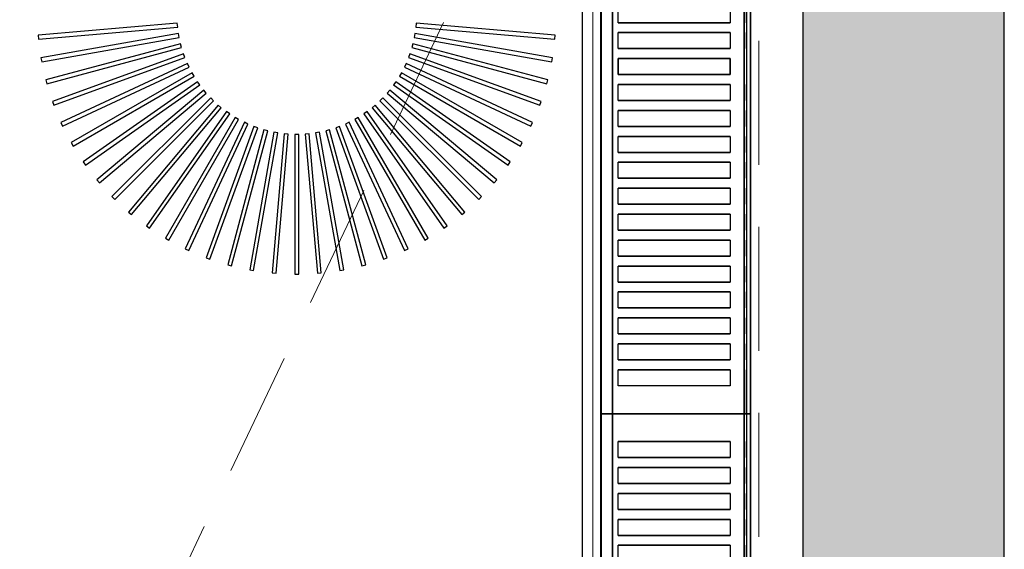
# Model space of a CAD drawing. Header units: millimetres. Extents: x 31882 to 271790, y -35693 to 24917.
# Tile 350 of 524: x 134030 to 134527, y 18453 to 18720. Entities that reach past the tile are written whole.
import ezdxf

# ---------------------------------------------------------------- set-up
doc = ezdxf.new("R2010")
doc.units = ezdxf.units.MM
doc.header["$MEASUREMENT"] = 0
doc.linetypes.add('( Dashed )', pattern=[0.75, 0.5, -0.25])
for name, color, linetype, lineweight in [('00 Structural', 2, 'Continuous', 25), ('CKD-Equipement', 1, 'Continuous', 13), ('CKD-HOOD', 1, '( Dashed )', 15)]:
    doc.layers.add(name, color=color, linetype=linetype, lineweight=lineweight)
for name, color, linetype in [('IQ_200_3D', 1, 'Continuous'), ('IQ_204_2D', 7, 'Continuous'), ('IQ_204_3D', 7, 'Continuous'), ('IQ_WHITE_3D', 7, 'Continuous')]:
    doc.layers.add(name, color=color, linetype=linetype)

msp = doc.modelspace()

# ---------------------------------------------------------------- hatches: boundary and pattern name
at = {"ltscale": 0.25}
h = msp.add_hatch(color=206, dxfattribs=at)
h.dxf.hatch_style = 1
h.paths.add_polyline_path([(134425.08, 16044.77), (134425.08, 15965.36), (134526.68, 15965.36), (134526.68, 22045.7), (134425.08, 22045.7), (134425.08, 16118.37)])

# ---------------------------------------------------------------- linework, layer by layer
at = {"layer": '00 Structural', "ltscale": 0.25}
for points in [[(134526.68, 15965.36), (134526.68, 22045.7), (134425.08, 22045.7), (134425.08, 22044.1)], [(134425.08, 21891.67), (134425.08, 15965.36)]]:
    msp.add_lwpolyline(points, dxfattribs=at)
at = {"layer": 'CKD-Equipement', "ltscale": 0.25, "invisible_edges": 5}
msp.add_3dface([(134319.35, 18923.15, 905), (134313.82, 18872.88, 905), (134313.82, 18168.99, 905), (134319.35, 18118.71, 905)], dxfattribs=at)
at = {"layer": 'CKD-HOOD', "color": 1, "linetype": '( Dashed )', "ltscale": 125}
msp.add_lwpolyline([(133452.99, 19052.65), (133452.99, 17052.65), (134402.99, 17052.65), (134402.99, 19052.65), (133452.99, 19052.65), (134402.99, 17052.65), (133452.99, 17052.65), (134402.99, 19052.65)], dxfattribs=at)
at = {"layer": 'IQ_200_3D'}
for points, invisible_edges in [([(134323.61, 18923.15, 923.19), (134323.39, 18923.15, 922.66), (134323.39, 18520.93, 922.66), (134323.61, 18520.93, 923.19)], 2), ([(134323.39, 18923.15, 922.66), (134323.4, 18923.15, 922.09), (134323.4, 18520.93, 922.09), (134323.39, 18520.93, 922.66)], 10), ([(134323.4, 18923.15, 922.09), (134323.62, 18923.15, 921.57), (134323.62, 18520.93, 921.57), (134323.4, 18520.93, 922.09)], 10), ([(134323.61, 18923.15, 923.19), (134327.6, 18923.15, 929.18), (134327.6, 18520.93, 929.18), (134323.61, 18520.93, 923.19)], 2), ([(134323.62, 18923.15, 921.57), (134324.02, 18923.15, 921.16), (134324.02, 18520.93, 921.16), (134323.62, 18520.93, 921.57)], 10), ([(134324.02, 18923.15, 921.16), (134325.25, 18923.15, 920.68), (134325.25, 18520.93, 920.68), (134324.02, 18520.93, 921.16)], 10), ([(134325.25, 18923.15, 920.68), (134326.53, 18923.15, 920.34), (134326.53, 18520.93, 920.34), (134325.25, 18520.93, 920.68)], 10), ([(134326.53, 18923.15, 920.34), (134327.84, 18923.15, 920.14), (134327.84, 18520.93, 920.14), (134326.53, 18520.93, 920.34)], 10), ([(134327.84, 18923.15, 920.14), (134329.16, 18923.15, 920.08), (134329.16, 18520.93, 920.08), (134327.84, 18520.93, 920.14)], 8), ([(134395.58, 18923.15, 920.08), (134396.26, 18923.15, 920.06), (134396.26, 18520.93, 920.06), (134395.58, 18520.93, 920.08)], 2), ([(134396.26, 18923.15, 920.06), (134396.93, 18923.15, 920.15), (134396.93, 18520.93, 920.15), (134396.26, 18520.93, 920.06)], 10), ([(134397.56, 18923.15, 963.16), (134396.79, 18923.15, 963.32), (134396.79, 18520.93, 963.32), (134397.56, 18520.93, 963.16)], 8), ([(134396.93, 18923.15, 920.15), (134397.57, 18923.15, 920.35), (134397.57, 18520.93, 920.35), (134396.93, 18520.93, 920.15)], 10), ([(134398.2, 18923.15, 962.72), (134397.56, 18923.15, 963.16), (134397.56, 18520.93, 963.16), (134398.2, 18520.93, 962.72)], 10), ([(134397.57, 18923.15, 920.35), (134398.17, 18923.15, 920.66), (134398.17, 18520.93, 920.66), (134397.57, 18520.93, 920.35)], 10), ([(134398.17, 18923.15, 920.66), (134398.43, 18923.15, 920.97), (134398.43, 18520.93, 920.97), (134398.17, 18520.93, 920.66)], 10), ([(134398.63, 18923.15, 962.07), (134398.2, 18923.15, 962.72), (134398.2, 18520.93, 962.72), (134398.63, 18520.93, 962.07)], 10), ([(134398.43, 18923.15, 920.97), (134398.62, 18923.15, 921.32), (134398.62, 18520.93, 921.32), (134398.43, 18520.93, 920.97)], 10), ([(134398.62, 18923.15, 921.32), (134398.74, 18923.15, 921.7), (134398.74, 18520.93, 921.7), (134398.62, 18520.93, 921.32)], 10), ([(134398.78, 18923.15, 961.31), (134398.63, 18923.15, 962.07), (134398.63, 18520.93, 962.07), (134398.78, 18520.93, 961.31)], 2), ([(134398.74, 18923.15, 921.7), (134398.78, 18923.15, 922.11), (134398.78, 18520.93, 922.11), (134398.74, 18520.93, 921.7)], 8), ([(134327.6, 18726.07, 929.18), (134327.6, 18718.02, 929.18), (134332.1, 18718.02, 934.79), (134332.1, 18726.07, 934.79)], 11), ([(134388.57, 18726.07, 963.08), (134388.57, 18718.02, 963.08), (134396.79, 18718.02, 963.32), (134396.79, 18726.07, 963.32)], 10), ([(134332.1, 18718.02, 934.79), (134337.06, 18718.02, 940), (134337.06, 18712.99, 940), (134332.1, 18712.99, 934.79)], 10), ([(134337.06, 18718.02, 940), (134342.46, 18718.02, 944.76), (134342.46, 18712.99, 944.76), (134337.06, 18712.99, 940)], 10), ([(134342.46, 18718.02, 944.76), (134348.24, 18718.02, 949.04), (134348.24, 18712.99, 949.04), (134342.46, 18712.99, 944.76)], 10), ([(134348.24, 18718.02, 949.04), (134354.37, 18718.02, 952.8), (134354.37, 18712.99, 952.8), (134348.24, 18712.99, 949.04)], 10), ([(134354.37, 18718.02, 952.8), (134360.8, 18718.02, 956.03), (134360.8, 18712.99, 956.03), (134354.37, 18712.99, 952.8)], 10), ([(134360.8, 18718.02, 956.03), (134367.49, 18718.02, 958.68), (134367.49, 18712.99, 958.68), (134360.8, 18712.99, 956.03)], 10), ([(134367.49, 18718.02, 958.68), (134374.38, 18718.02, 960.75), (134374.38, 18712.99, 960.75), (134367.49, 18712.99, 958.68)], 10), ([(134374.38, 18718.02, 960.75), (134381.42, 18718.02, 962.22), (134381.42, 18712.99, 962.22), (134374.38, 18712.99, 960.75)], 10), ([(134381.42, 18718.02, 962.22), (134388.57, 18718.02, 963.08), (134388.57, 18712.99, 963.08), (134381.42, 18712.99, 962.22)], 10), ([(134396.79, 18718.02, 963.32), (134396.79, 18712.99, 963.32), (134388.57, 18712.99, 963.08), (134388.57, 18718.02, 963.08)], 14), ([(134327.6, 18712.99, 929.18), (134327.6, 18704.95, 929.18), (134332.1, 18704.95, 934.79), (134332.1, 18712.99, 934.79)], 11), ([(134388.57, 18712.99, 963.08), (134388.57, 18704.95, 963.08), (134396.79, 18704.95, 963.32), (134396.79, 18712.99, 963.32)], 10), ([(134332.1, 18704.95, 934.79), (134337.06, 18704.95, 940), (134337.06, 18699.92, 940), (134332.1, 18699.92, 934.79)], 10), ([(134337.06, 18704.95, 940), (134342.46, 18704.95, 944.76), (134342.46, 18699.92, 944.76), (134337.06, 18699.92, 940)], 10), ([(134342.46, 18704.95, 944.76), (134348.24, 18704.95, 949.04), (134348.24, 18699.92, 949.04), (134342.46, 18699.92, 944.76)], 10), ([(134348.24, 18704.95, 949.04), (134354.37, 18704.95, 952.8), (134354.37, 18699.92, 952.8), (134348.24, 18699.92, 949.04)], 10), ([(134354.37, 18704.95, 952.8), (134360.8, 18704.95, 956.03), (134360.8, 18699.92, 956.03), (134354.37, 18699.92, 952.8)], 10), ([(134360.8, 18704.95, 956.03), (134367.49, 18704.95, 958.68), (134367.49, 18699.92, 958.68), (134360.8, 18699.92, 956.03)], 10), ([(134367.49, 18704.95, 958.68), (134374.38, 18704.95, 960.75), (134374.38, 18699.92, 960.75), (134367.49, 18699.92, 958.68)], 10), ([(134374.38, 18704.95, 960.75), (134381.42, 18704.95, 962.22), (134381.42, 18699.92, 962.22), (134374.38, 18699.92, 960.75)], 10), ([(134381.42, 18704.95, 962.22), (134388.57, 18704.95, 963.08), (134388.57, 18699.92, 963.08), (134381.42, 18699.92, 962.22)], 10), ([(134396.79, 18704.95, 963.32), (134396.79, 18699.92, 963.32), (134388.57, 18699.92, 963.08), (134388.57, 18704.95, 963.08)], 14), ([(134327.6, 18691.88, 929.18), (134327.6, 18699.92, 929.18), (134332.1, 18699.92, 934.79), (134332.1, 18691.88, 934.79)], 11), ([(134388.57, 18691.88, 963.08), (134388.57, 18699.92, 963.08), (134396.79, 18699.92, 963.32), (134396.79, 18691.88, 963.32)], 10), ([(134332.1, 18691.88, 934.79), (134337.06, 18691.88, 940), (134337.06, 18686.85, 940), (134332.1, 18686.85, 934.79)], 10), ([(134337.06, 18691.88, 940), (134342.46, 18691.88, 944.76), (134342.46, 18686.85, 944.76), (134337.06, 18686.85, 940)], 10), ([(134342.46, 18691.88, 944.76), (134348.24, 18691.88, 949.04), (134348.24, 18686.85, 949.04), (134342.46, 18686.85, 944.76)], 10), ([(134348.24, 18691.88, 949.04), (134354.37, 18691.88, 952.8), (134354.37, 18686.85, 952.8), (134348.24, 18686.85, 949.04)], 10), ([(134354.37, 18691.88, 952.8), (134360.8, 18691.88, 956.03), (134360.8, 18686.85, 956.03), (134354.37, 18686.85, 952.8)], 10), ([(134360.8, 18691.88, 956.03), (134367.49, 18691.88, 958.68), (134367.49, 18686.85, 958.68), (134360.8, 18686.85, 956.03)], 10), ([(134367.49, 18691.88, 958.68), (134374.38, 18691.88, 960.75), (134374.38, 18686.85, 960.75), (134367.49, 18686.85, 958.68)], 10), ([(134374.38, 18691.88, 960.75), (134381.42, 18691.88, 962.22), (134381.42, 18686.85, 962.22), (134374.38, 18686.85, 960.75)], 10), ([(134381.42, 18691.88, 962.22), (134388.57, 18691.88, 963.08), (134388.57, 18686.85, 963.08), (134381.42, 18686.85, 962.22)], 10), ([(134396.79, 18691.88, 963.32), (134396.79, 18686.85, 963.32), (134388.57, 18686.85, 963.08), (134388.57, 18691.88, 963.08)], 14), ([(134327.6, 18686.85, 929.18), (134327.6, 18678.81, 929.18), (134332.1, 18678.81, 934.79), (134332.1, 18686.85, 934.79)], 11), ([(134388.57, 18686.85, 963.08), (134388.57, 18678.81, 963.08), (134396.79, 18678.81, 963.32), (134396.79, 18686.85, 963.32)], 10), ([(134332.1, 18678.81, 934.79), (134337.06, 18678.81, 940), (134337.06, 18673.78, 940), (134332.1, 18673.78, 934.79)], 10), ([(134337.06, 18678.81, 940), (134342.46, 18678.81, 944.76), (134342.46, 18673.78, 944.76), (134337.06, 18673.78, 940)], 10), ([(134342.46, 18678.81, 944.76), (134348.24, 18678.81, 949.04), (134348.24, 18673.78, 949.04), (134342.46, 18673.78, 944.76)], 10), ([(134348.24, 18678.81, 949.04), (134354.37, 18678.81, 952.8), (134354.37, 18673.78, 952.8), (134348.24, 18673.78, 949.04)], 10), ([(134354.37, 18678.81, 952.8), (134360.8, 18678.81, 956.03), (134360.8, 18673.78, 956.03), (134354.37, 18673.78, 952.8)], 10), ([(134360.8, 18678.81, 956.03), (134367.49, 18678.81, 958.68), (134367.49, 18673.78, 958.68), (134360.8, 18673.78, 956.03)], 10), ([(134367.49, 18678.81, 958.68), (134374.38, 18678.81, 960.75), (134374.38, 18673.78, 960.75), (134367.49, 18673.78, 958.68)], 10), ([(134374.38, 18678.81, 960.75), (134381.42, 18678.81, 962.22), (134381.42, 18673.78, 962.22), (134374.38, 18673.78, 960.75)], 10), ([(134381.42, 18678.81, 962.22), (134388.57, 18678.81, 963.08), (134388.57, 18673.78, 963.08), (134381.42, 18673.78, 962.22)], 10), ([(134396.79, 18678.81, 963.32), (134396.79, 18673.78, 963.32), (134388.57, 18673.78, 963.08), (134388.57, 18678.81, 963.08)], 14), ([(134327.6, 18673.78, 929.18), (134327.6, 18665.73, 929.18), (134332.1, 18665.73, 934.79), (134332.1, 18673.78, 934.79)], 11), ([(134388.57, 18673.78, 963.08), (134388.57, 18665.73, 963.08), (134396.79, 18665.73, 963.32), (134396.79, 18673.78, 963.32)], 10), ([(134332.1, 18665.73, 934.79), (134337.06, 18665.73, 940), (134337.06, 18660.71, 940), (134332.1, 18660.71, 934.79)], 10), ([(134337.06, 18665.73, 940), (134342.46, 18665.73, 944.76), (134342.46, 18660.71, 944.76), (134337.06, 18660.71, 940)], 10), ([(134342.46, 18665.73, 944.76), (134348.24, 18665.73, 949.04), (134348.24, 18660.71, 949.04), (134342.46, 18660.71, 944.76)], 10), ([(134348.24, 18665.73, 949.04), (134354.37, 18665.73, 952.8), (134354.37, 18660.71, 952.8), (134348.24, 18660.71, 949.04)], 10), ([(134354.37, 18665.73, 952.8), (134360.8, 18665.73, 956.03), (134360.8, 18660.71, 956.03), (134354.37, 18660.71, 952.8)], 10), ([(134360.8, 18665.73, 956.03), (134367.49, 18665.73, 958.68), (134367.49, 18660.71, 958.68), (134360.8, 18660.71, 956.03)], 10), ([(134367.49, 18665.73, 958.68), (134374.38, 18665.73, 960.75), (134374.38, 18660.71, 960.75), (134367.49, 18660.71, 958.68)], 10), ([(134374.38, 18665.73, 960.75), (134381.42, 18665.73, 962.22), (134381.42, 18660.71, 962.22), (134374.38, 18660.71, 960.75)], 10), ([(134381.42, 18665.73, 962.22), (134388.57, 18665.73, 963.08), (134388.57, 18660.71, 963.08), (134381.42, 18660.71, 962.22)], 10), ([(134396.79, 18665.73, 963.32), (134396.79, 18660.71, 963.32), (134388.57, 18660.71, 963.08), (134388.57, 18665.73, 963.08)], 14), ([(134327.6, 18660.71, 929.18), (134327.6, 18652.66, 929.18), (134332.1, 18652.66, 934.79), (134332.1, 18660.71, 934.79)], 11), ([(134388.57, 18660.71, 963.08), (134388.57, 18652.66, 963.08), (134396.79, 18652.66, 963.32), (134396.79, 18660.71, 963.32)], 10), ([(134332.1, 18652.66, 934.79), (134337.06, 18652.66, 940), (134337.06, 18647.63, 940), (134332.1, 18647.63, 934.79)], 10), ([(134337.06, 18652.66, 940), (134342.46, 18652.66, 944.76), (134342.46, 18647.63, 944.76), (134337.06, 18647.63, 940)], 10), ([(134342.46, 18652.66, 944.76), (134348.24, 18652.66, 949.04), (134348.24, 18647.63, 949.04), (134342.46, 18647.63, 944.76)], 10), ([(134348.24, 18652.66, 949.04), (134354.37, 18652.66, 952.8), (134354.37, 18647.63, 952.8), (134348.24, 18647.63, 949.04)], 10), ([(134354.37, 18652.66, 952.8), (134360.8, 18652.66, 956.03), (134360.8, 18647.63, 956.03), (134354.37, 18647.63, 952.8)], 10), ([(134360.8, 18652.66, 956.03), (134367.49, 18652.66, 958.68), (134367.49, 18647.63, 958.68), (134360.8, 18647.63, 956.03)], 10), ([(134367.49, 18652.66, 958.68), (134374.38, 18652.66, 960.75), (134374.38, 18647.63, 960.75), (134367.49, 18647.63, 958.68)], 10), ([(134374.38, 18652.66, 960.75), (134381.42, 18652.66, 962.22), (134381.42, 18647.63, 962.22), (134374.38, 18647.63, 960.75)], 10), ([(134381.42, 18652.66, 962.22), (134388.57, 18652.66, 963.08), (134388.57, 18647.63, 963.08), (134381.42, 18647.63, 962.22)], 10), ([(134396.79, 18652.66, 963.32), (134396.79, 18647.63, 963.32), (134388.57, 18647.63, 963.08), (134388.57, 18652.66, 963.08)], 14), ([(134327.6, 18647.63, 929.18), (134327.6, 18639.59, 929.18), (134332.1, 18639.59, 934.79), (134332.1, 18647.63, 934.79)], 11), ([(134388.57, 18647.63, 963.08), (134388.57, 18639.59, 963.08), (134396.79, 18639.59, 963.32), (134396.79, 18647.63, 963.32)], 10), ([(134332.1, 18639.59, 934.79), (134337.06, 18639.59, 940), (134337.06, 18634.56, 940), (134332.1, 18634.56, 934.79)], 10), ([(134337.06, 18639.59, 940), (134342.46, 18639.59, 944.76), (134342.46, 18634.56, 944.76), (134337.06, 18634.56, 940)], 10), ([(134342.46, 18639.59, 944.76), (134348.24, 18639.59, 949.04), (134348.24, 18634.56, 949.04), (134342.46, 18634.56, 944.76)], 10), ([(134348.24, 18639.59, 949.04), (134354.37, 18639.59, 952.8), (134354.37, 18634.56, 952.8), (134348.24, 18634.56, 949.04)], 10), ([(134354.37, 18639.59, 952.8), (134360.8, 18639.59, 956.03), (134360.8, 18634.56, 956.03), (134354.37, 18634.56, 952.8)], 10), ([(134360.8, 18639.59, 956.03), (134367.49, 18639.59, 958.68), (134367.49, 18634.56, 958.68), (134360.8, 18634.56, 956.03)], 10), ([(134367.49, 18639.59, 958.68), (134374.38, 18639.59, 960.75), (134374.38, 18634.56, 960.75), (134367.49, 18634.56, 958.68)], 10), ([(134374.38, 18639.59, 960.75), (134381.42, 18639.59, 962.22), (134381.42, 18634.56, 962.22), (134374.38, 18634.56, 960.75)], 10), ([(134381.42, 18639.59, 962.22), (134388.57, 18639.59, 963.08), (134388.57, 18634.56, 963.08), (134381.42, 18634.56, 962.22)], 10), ([(134396.79, 18639.59, 963.32), (134396.79, 18634.56, 963.32), (134388.57, 18634.56, 963.08), (134388.57, 18639.59, 963.08)], 14), ([(134327.6, 18634.56, 929.18), (134327.6, 18626.52, 929.18), (134332.1, 18626.52, 934.79), (134332.1, 18634.56, 934.79)], 11), ([(134388.57, 18634.56, 963.08), (134388.57, 18626.52, 963.08), (134396.79, 18626.52, 963.32), (134396.79, 18634.56, 963.32)], 10), ([(134332.1, 18626.52, 934.79), (134337.06, 18626.52, 940), (134337.06, 18621.49, 940), (134332.1, 18621.49, 934.79)], 10), ([(134337.06, 18626.52, 940), (134342.46, 18626.52, 944.76), (134342.46, 18621.49, 944.76), (134337.06, 18621.49, 940)], 10), ([(134342.46, 18626.52, 944.76), (134348.24, 18626.52, 949.04), (134348.24, 18621.49, 949.04), (134342.46, 18621.49, 944.76)], 10), ([(134348.24, 18626.52, 949.04), (134354.37, 18626.52, 952.8), (134354.37, 18621.49, 952.8), (134348.24, 18621.49, 949.04)], 10), ([(134354.37, 18626.52, 952.8), (134360.8, 18626.52, 956.03), (134360.8, 18621.49, 956.03), (134354.37, 18621.49, 952.8)], 10), ([(134360.8, 18626.52, 956.03), (134367.49, 18626.52, 958.68), (134367.49, 18621.49, 958.68), (134360.8, 18621.49, 956.03)], 10), ([(134367.49, 18626.52, 958.68), (134374.38, 18626.52, 960.75), (134374.38, 18621.49, 960.75), (134367.49, 18621.49, 958.68)], 10), ([(134374.38, 18626.52, 960.75), (134381.42, 18626.52, 962.22), (134381.42, 18621.49, 962.22), (134374.38, 18621.49, 960.75)], 10), ([(134381.42, 18626.52, 962.22), (134388.57, 18626.52, 963.08), (134388.57, 18621.49, 963.08), (134381.42, 18621.49, 962.22)], 10), ([(134396.79, 18626.52, 963.32), (134396.79, 18621.49, 963.32), (134388.57, 18621.49, 963.08), (134388.57, 18626.52, 963.08)], 14), ([(134327.6, 18621.49, 929.18), (134327.6, 18613.44, 929.18), (134332.1, 18613.44, 934.79), (134332.1, 18621.49, 934.79)], 11), ([(134388.57, 18621.49, 963.08), (134388.57, 18613.44, 963.08), (134396.79, 18613.44, 963.32), (134396.79, 18621.49, 963.32)], 10), ([(134332.1, 18613.44, 934.79), (134337.06, 18613.44, 940), (134337.06, 18608.42, 940), (134332.1, 18608.42, 934.79)], 10), ([(134337.06, 18613.44, 940), (134342.46, 18613.44, 944.76), (134342.46, 18608.42, 944.76), (134337.06, 18608.42, 940)], 10), ([(134342.46, 18613.44, 944.76), (134348.24, 18613.44, 949.04), (134348.24, 18608.42, 949.04), (134342.46, 18608.42, 944.76)], 10), ([(134348.24, 18613.44, 949.04), (134354.37, 18613.44, 952.8), (134354.37, 18608.42, 952.8), (134348.24, 18608.42, 949.04)], 10), ([(134354.37, 18613.44, 952.8), (134360.8, 18613.44, 956.03), (134360.8, 18608.42, 956.03), (134354.37, 18608.42, 952.8)], 10), ([(134360.8, 18613.44, 956.03), (134367.49, 18613.44, 958.68), (134367.49, 18608.42, 958.68), (134360.8, 18608.42, 956.03)], 10), ([(134367.49, 18613.44, 958.68), (134374.38, 18613.44, 960.75), (134374.38, 18608.42, 960.75), (134367.49, 18608.42, 958.68)], 10), ([(134374.38, 18613.44, 960.75), (134381.42, 18613.44, 962.22), (134381.42, 18608.42, 962.22), (134374.38, 18608.42, 960.75)], 10), ([(134381.42, 18613.44, 962.22), (134388.57, 18613.44, 963.08), (134388.57, 18608.42, 963.08), (134381.42, 18608.42, 962.22)], 10), ([(134396.79, 18613.44, 963.32), (134396.79, 18608.42, 963.32), (134388.57, 18608.42, 963.08), (134388.57, 18613.44, 963.08)], 14), ([(134327.6, 18608.42, 929.18), (134327.6, 18600.37, 929.18), (134332.1, 18600.37, 934.79), (134332.1, 18608.42, 934.79)], 11), ([(134388.57, 18608.42, 963.08), (134388.57, 18600.37, 963.08), (134396.79, 18600.37, 963.32), (134396.79, 18608.42, 963.32)], 10), ([(134332.1, 18600.37, 934.79), (134337.06, 18600.37, 940), (134337.06, 18595.34, 940), (134332.1, 18595.34, 934.79)], 10), ([(134337.06, 18600.37, 940), (134342.46, 18600.37, 944.76), (134342.46, 18595.34, 944.76), (134337.06, 18595.34, 940)], 10), ([(134342.46, 18600.37, 944.76), (134348.24, 18600.37, 949.04), (134348.24, 18595.34, 949.04), (134342.46, 18595.34, 944.76)], 10), ([(134348.24, 18600.37, 949.04), (134354.37, 18600.37, 952.8), (134354.37, 18595.34, 952.8), (134348.24, 18595.34, 949.04)], 10), ([(134354.37, 18600.37, 952.8), (134360.8, 18600.37, 956.03), (134360.8, 18595.34, 956.03), (134354.37, 18595.34, 952.8)], 10), ([(134360.8, 18600.37, 956.03), (134367.49, 18600.37, 958.68), (134367.49, 18595.34, 958.68), (134360.8, 18595.34, 956.03)], 10), ([(134367.49, 18600.37, 958.68), (134374.38, 18600.37, 960.75), (134374.38, 18595.34, 960.75), (134367.49, 18595.34, 958.68)], 10), ([(134374.38, 18600.37, 960.75), (134381.42, 18600.37, 962.22), (134381.42, 18595.34, 962.22), (134374.38, 18595.34, 960.75)], 10), ([(134381.42, 18600.37, 962.22), (134388.57, 18600.37, 963.08), (134388.57, 18595.34, 963.08), (134381.42, 18595.34, 962.22)], 10), ([(134396.79, 18600.37, 963.32), (134396.79, 18595.34, 963.32), (134388.57, 18595.34, 963.08), (134388.57, 18600.37, 963.08)], 14), ([(134327.6, 18595.34, 929.18), (134327.6, 18587.3, 929.18), (134332.1, 18587.3, 934.79), (134332.1, 18595.34, 934.79)], 11), ([(134388.57, 18595.34, 963.08), (134388.57, 18587.3, 963.08), (134396.79, 18587.3, 963.32), (134396.79, 18595.34, 963.32)], 10), ([(134332.1, 18587.3, 934.79), (134337.06, 18587.3, 940), (134337.06, 18582.27, 940), (134332.1, 18582.27, 934.79)], 10), ([(134337.06, 18587.3, 940), (134342.46, 18587.3, 944.76), (134342.46, 18582.27, 944.76), (134337.06, 18582.27, 940)], 10), ([(134342.46, 18587.3, 944.76), (134348.24, 18587.3, 949.04), (134348.24, 18582.27, 949.04), (134342.46, 18582.27, 944.76)], 10), ([(134348.24, 18587.3, 949.04), (134354.37, 18587.3, 952.8), (134354.37, 18582.27, 952.8), (134348.24, 18582.27, 949.04)], 10), ([(134354.37, 18587.3, 952.8), (134360.8, 18587.3, 956.03), (134360.8, 18582.27, 956.03), (134354.37, 18582.27, 952.8)], 10), ([(134360.8, 18587.3, 956.03), (134367.49, 18587.3, 958.68), (134367.49, 18582.27, 958.68), (134360.8, 18582.27, 956.03)], 10), ([(134367.49, 18587.3, 958.68), (134374.38, 18587.3, 960.75), (134374.38, 18582.27, 960.75), (134367.49, 18582.27, 958.68)], 10), ([(134374.38, 18587.3, 960.75), (134381.42, 18587.3, 962.22), (134381.42, 18582.27, 962.22), (134374.38, 18582.27, 960.75)], 10), ([(134381.42, 18587.3, 962.22), (134388.57, 18587.3, 963.08), (134388.57, 18582.27, 963.08), (134381.42, 18582.27, 962.22)], 10), ([(134396.79, 18587.3, 963.32), (134396.79, 18582.27, 963.32), (134388.57, 18582.27, 963.08), (134388.57, 18587.3, 963.08)], 14), ([(134327.6, 18582.27, 929.18), (134327.6, 18574.23, 929.18), (134332.1, 18574.23, 934.79), (134332.1, 18582.27, 934.79)], 11), ([(134388.57, 18582.27, 963.08), (134388.57, 18574.23, 963.08), (134396.79, 18574.23, 963.32), (134396.79, 18582.27, 963.32)], 10), ([(134332.1, 18574.23, 934.79), (134337.06, 18574.23, 940), (134337.06, 18569.2, 940), (134332.1, 18569.2, 934.79)], 10), ([(134337.06, 18574.23, 940), (134342.46, 18574.23, 944.76), (134342.46, 18569.2, 944.76), (134337.06, 18569.2, 940)], 10), ([(134342.46, 18574.23, 944.76), (134348.24, 18574.23, 949.04), (134348.24, 18569.2, 949.04), (134342.46, 18569.2, 944.76)], 10), ([(134348.24, 18574.23, 949.04), (134354.37, 18574.23, 952.8), (134354.37, 18569.2, 952.8), (134348.24, 18569.2, 949.04)], 10), ([(134354.37, 18574.23, 952.8), (134360.8, 18574.23, 956.03), (134360.8, 18569.2, 956.03), (134354.37, 18569.2, 952.8)], 10), ([(134360.8, 18574.23, 956.03), (134367.49, 18574.23, 958.68), (134367.49, 18569.2, 958.68), (134360.8, 18569.2, 956.03)], 10), ([(134367.49, 18574.23, 958.68), (134374.38, 18574.23, 960.75), (134374.38, 18569.2, 960.75), (134367.49, 18569.2, 958.68)], 10), ([(134374.38, 18574.23, 960.75), (134381.42, 18574.23, 962.22), (134381.42, 18569.2, 962.22), (134374.38, 18569.2, 960.75)], 10), ([(134381.42, 18574.23, 962.22), (134388.57, 18574.23, 963.08), (134388.57, 18569.2, 963.08), (134381.42, 18569.2, 962.22)], 10), ([(134396.79, 18574.23, 963.32), (134396.79, 18569.2, 963.32), (134388.57, 18569.2, 963.08), (134388.57, 18574.23, 963.08)], 14), ([(134327.6, 18569.2, 929.18), (134327.6, 18561.16, 929.18), (134332.1, 18561.16, 934.79), (134332.1, 18569.2, 934.79)], 11), ([(134388.57, 18569.2, 963.08), (134388.57, 18561.16, 963.08), (134396.79, 18561.16, 963.32), (134396.79, 18569.2, 963.32)], 10), ([(134332.1, 18561.16, 934.79), (134337.06, 18561.16, 940), (134337.06, 18556.13, 940), (134332.1, 18556.13, 934.79)], 10), ([(134337.06, 18561.16, 940), (134342.46, 18561.16, 944.76), (134342.46, 18556.13, 944.76), (134337.06, 18556.13, 940)], 10), ([(134342.46, 18561.16, 944.76), (134348.24, 18561.16, 949.04), (134348.24, 18556.13, 949.04), (134342.46, 18556.13, 944.76)], 10), ([(134348.24, 18561.16, 949.04), (134354.37, 18561.16, 952.8), (134354.37, 18556.13, 952.8), (134348.24, 18556.13, 949.04)], 10), ([(134354.37, 18561.16, 952.8), (134360.8, 18561.16, 956.03), (134360.8, 18556.13, 956.03), (134354.37, 18556.13, 952.8)], 10), ([(134360.8, 18561.16, 956.03), (134367.49, 18561.16, 958.68), (134367.49, 18556.13, 958.68), (134360.8, 18556.13, 956.03)], 10), ([(134367.49, 18561.16, 958.68), (134374.38, 18561.16, 960.75), (134374.38, 18556.13, 960.75), (134367.49, 18556.13, 958.68)], 10), ([(134374.38, 18561.16, 960.75), (134381.42, 18561.16, 962.22), (134381.42, 18556.13, 962.22), (134374.38, 18556.13, 960.75)], 10), ([(134381.42, 18561.16, 962.22), (134388.57, 18561.16, 963.08), (134388.57, 18556.13, 963.08), (134381.42, 18556.13, 962.22)], 10), ([(134396.79, 18561.16, 963.32), (134396.79, 18556.13, 963.32), (134388.57, 18556.13, 963.08), (134388.57, 18561.16, 963.08)], 14), ([(134327.6, 18556.13, 929.18), (134327.6, 18548.08, 929.18), (134332.1, 18548.08, 934.79), (134332.1, 18556.13, 934.79)], 11), ([(134388.57, 18556.13, 963.08), (134388.57, 18548.08, 963.08), (134396.79, 18548.08, 963.32), (134396.79, 18556.13, 963.32)], 10), ([(134332.1, 18548.08, 934.79), (134337.06, 18548.08, 940), (134337.06, 18543.06, 940), (134332.1, 18543.06, 934.79)], 10), ([(134337.06, 18548.08, 940), (134342.46, 18548.08, 944.76), (134342.46, 18543.06, 944.76), (134337.06, 18543.06, 940)], 10), ([(134342.46, 18548.08, 944.76), (134348.24, 18548.08, 949.04), (134348.24, 18543.06, 949.04), (134342.46, 18543.06, 944.76)], 10), ([(134348.24, 18548.08, 949.04), (134354.37, 18548.08, 952.8), (134354.37, 18543.06, 952.8), (134348.24, 18543.06, 949.04)], 10), ([(134354.37, 18548.08, 952.8), (134360.8, 18548.08, 956.03), (134360.8, 18543.06, 956.03), (134354.37, 18543.06, 952.8)], 10), ([(134360.8, 18548.08, 956.03), (134367.49, 18548.08, 958.68), (134367.49, 18543.06, 958.68), (134360.8, 18543.06, 956.03)], 10), ([(134367.49, 18548.08, 958.68), (134374.38, 18548.08, 960.75), (134374.38, 18543.06, 960.75), (134367.49, 18543.06, 958.68)], 10), ([(134374.38, 18548.08, 960.75), (134381.42, 18548.08, 962.22), (134381.42, 18543.06, 962.22), (134374.38, 18543.06, 960.75)], 10), ([(134381.42, 18548.08, 962.22), (134388.57, 18548.08, 963.08), (134388.57, 18543.06, 963.08), (134381.42, 18543.06, 962.22)], 10), ([(134396.79, 18548.08, 963.32), (134396.79, 18543.06, 963.32), (134388.57, 18543.06, 963.08), (134388.57, 18548.08, 963.08)], 14), ([(134327.6, 18543.06, 929.18), (134327.6, 18535.01, 929.18), (134332.1, 18535.01, 934.79), (134332.1, 18543.06, 934.79)], 11), ([(134388.57, 18543.06, 963.08), (134388.57, 18535.01, 963.08), (134396.79, 18535.01, 963.32), (134396.79, 18543.06, 963.32)], 10), ([(134327.6, 18520.93, 929.18), (134332.1, 18520.93, 934.79), (134332.1, 18535.01, 934.79), (134327.6, 18535.01, 929.18)], 14), ([(134332.1, 18520.93, 934.79), (134337.06, 18520.93, 940), (134337.06, 18535.01, 940), (134332.1, 18535.01, 934.79)], 10), ([(134337.06, 18520.93, 940), (134342.46, 18520.93, 944.76), (134342.46, 18535.01, 944.76), (134337.06, 18535.01, 940)], 10), ([(134342.46, 18520.93, 944.76), (134348.24, 18520.93, 949.04), (134348.24, 18535.01, 949.04), (134342.46, 18535.01, 944.76)], 10), ([(134348.24, 18520.93, 949.04), (134354.37, 18520.93, 952.8), (134354.37, 18535.01, 952.8), (134348.24, 18535.01, 949.04)], 10), ([(134354.37, 18520.93, 952.8), (134360.8, 18520.93, 956.03), (134360.8, 18535.01, 956.03), (134354.37, 18535.01, 952.8)], 10), ([(134360.8, 18520.93, 956.03), (134367.49, 18520.93, 958.68), (134367.49, 18535.01, 958.68), (134360.8, 18535.01, 956.03)], 10), ([(134367.49, 18520.93, 958.68), (134374.38, 18520.93, 960.75), (134374.38, 18535.01, 960.75), (134367.49, 18535.01, 958.68)], 10), ([(134374.38, 18520.93, 960.75), (134381.42, 18520.93, 962.22), (134381.42, 18535.01, 962.22), (134374.38, 18535.01, 960.75)], 10), ([(134381.42, 18520.93, 962.22), (134388.57, 18520.93, 963.08), (134388.57, 18535.01, 963.08), (134381.42, 18535.01, 962.22)], 10), ([(134388.57, 18520.93, 963.08), (134396.79, 18520.93, 963.32), (134396.79, 18535.01, 963.32), (134388.57, 18535.01, 963.08)], 12), ([(134323.61, 18520.93, 923.19), (134323.39, 18520.93, 922.66), (134323.39, 18118.71, 922.66), (134323.61, 18118.71, 923.19)], 2), ([(134323.39, 18520.93, 922.66), (134323.4, 18520.93, 922.09), (134323.4, 18118.71, 922.09), (134323.39, 18118.71, 922.66)], 10), ([(134323.4, 18520.93, 922.09), (134323.62, 18520.93, 921.57), (134323.62, 18118.71, 921.57), (134323.4, 18118.71, 922.09)], 10), ([(134323.61, 18520.93, 923.19), (134327.6, 18520.93, 929.18), (134327.6, 18118.71, 929.18), (134323.61, 18118.71, 923.19)], 2), ([(134323.62, 18520.93, 921.57), (134324.02, 18520.93, 921.16), (134324.02, 18118.71, 921.16), (134323.62, 18118.71, 921.57)], 10), ([(134324.02, 18520.93, 921.16), (134325.25, 18520.93, 920.68), (134325.25, 18118.71, 920.68), (134324.02, 18118.71, 921.16)], 10), ([(134325.25, 18520.93, 920.68), (134326.53, 18520.93, 920.34), (134326.53, 18118.71, 920.34), (134325.25, 18118.71, 920.68)], 10), ([(134326.53, 18520.93, 920.34), (134327.84, 18520.93, 920.14), (134327.84, 18118.71, 920.14), (134326.53, 18118.71, 920.34)], 10), ([(134327.6, 18520.93, 929.18), (134332.1, 18520.93, 934.79), (134332.1, 18506.86, 934.79), (134327.6, 18506.86, 929.18)], 14), ([(134327.84, 18520.93, 920.14), (134329.16, 18520.93, 920.08), (134329.16, 18118.71, 920.08), (134327.84, 18118.71, 920.14)], 8), ([(134332.1, 18520.93, 934.79), (134337.06, 18520.93, 940), (134337.06, 18506.86, 940), (134332.1, 18506.86, 934.79)], 10), ([(134337.06, 18520.93, 940), (134342.46, 18520.93, 944.76), (134342.46, 18506.86, 944.76), (134337.06, 18506.86, 940)], 10), ([(134342.46, 18520.93, 944.76), (134348.24, 18520.93, 949.04), (134348.24, 18506.86, 949.04), (134342.46, 18506.86, 944.76)], 10), ([(134348.24, 18520.93, 949.04), (134354.37, 18520.93, 952.8), (134354.37, 18506.86, 952.8), (134348.24, 18506.86, 949.04)], 10), ([(134354.37, 18520.93, 952.8), (134360.8, 18520.93, 956.03), (134360.8, 18506.86, 956.03), (134354.37, 18506.86, 952.8)], 10), ([(134360.8, 18520.93, 956.03), (134367.49, 18520.93, 958.68), (134367.49, 18506.86, 958.68), (134360.8, 18506.86, 956.03)], 10), ([(134367.49, 18520.93, 958.68), (134374.38, 18520.93, 960.75), (134374.38, 18506.86, 960.75), (134367.49, 18506.86, 958.68)], 10), ([(134374.38, 18520.93, 960.75), (134381.42, 18520.93, 962.22), (134381.42, 18506.86, 962.22), (134374.38, 18506.86, 960.75)], 10), ([(134381.42, 18520.93, 962.22), (134388.57, 18520.93, 963.08), (134388.57, 18506.86, 963.08), (134381.42, 18506.86, 962.22)], 10), ([(134388.57, 18520.93, 963.08), (134396.79, 18520.93, 963.32), (134396.79, 18506.86, 963.32), (134388.57, 18506.86, 963.08)], 12), ([(134395.58, 18520.93, 920.08), (134396.26, 18520.93, 920.06), (134396.26, 18118.71, 920.06), (134395.58, 18118.71, 920.08)], 2), ([(134396.26, 18520.93, 920.06), (134396.93, 18520.93, 920.15), (134396.93, 18118.71, 920.15), (134396.26, 18118.71, 920.06)], 10), ([(134397.56, 18520.93, 963.16), (134396.79, 18520.93, 963.32), (134396.79, 18118.71, 963.32), (134397.56, 18118.71, 963.16)], 8), ([(134396.93, 18520.93, 920.15), (134397.57, 18520.93, 920.35), (134397.57, 18118.71, 920.35), (134396.93, 18118.71, 920.15)], 10), ([(134398.2, 18520.93, 962.72), (134397.56, 18520.93, 963.16), (134397.56, 18118.71, 963.16), (134398.2, 18118.71, 962.72)], 10), ([(134397.57, 18520.93, 920.35), (134398.17, 18520.93, 920.66), (134398.17, 18118.71, 920.66), (134397.57, 18118.71, 920.35)], 10), ([(134398.17, 18520.93, 920.66), (134398.43, 18520.93, 920.97), (134398.43, 18118.71, 920.97), (134398.17, 18118.71, 920.66)], 10), ([(134398.63, 18520.93, 962.07), (134398.2, 18520.93, 962.72), (134398.2, 18118.71, 962.72), (134398.63, 18118.71, 962.07)], 10), ([(134398.43, 18520.93, 920.97), (134398.62, 18520.93, 921.32), (134398.62, 18118.71, 921.32), (134398.43, 18118.71, 920.97)], 10), ([(134398.62, 18520.93, 921.32), (134398.74, 18520.93, 921.7), (134398.74, 18118.71, 921.7), (134398.62, 18118.71, 921.32)], 10), ([(134398.78, 18520.93, 961.31), (134398.63, 18520.93, 962.07), (134398.63, 18118.71, 962.07), (134398.78, 18118.71, 961.31)], 2), ([(134398.74, 18520.93, 921.7), (134398.78, 18520.93, 922.11), (134398.78, 18118.71, 922.11), (134398.74, 18118.71, 921.7)], 8), ([(134327.6, 18506.86, 929.18), (134327.6, 18498.81, 929.18), (134332.1, 18498.81, 934.79), (134332.1, 18506.86, 934.79)], 11), ([(134388.57, 18506.86, 963.08), (134388.57, 18498.81, 963.08), (134396.79, 18498.81, 963.32), (134396.79, 18506.86, 963.32)], 10), ([(134332.1, 18498.81, 934.79), (134337.06, 18498.81, 940), (134337.06, 18493.78, 940), (134332.1, 18493.78, 934.79)], 10), ([(134337.06, 18498.81, 940), (134342.46, 18498.81, 944.76), (134342.46, 18493.78, 944.76), (134337.06, 18493.78, 940)], 10), ([(134342.46, 18498.81, 944.76), (134348.24, 18498.81, 949.04), (134348.24, 18493.78, 949.04), (134342.46, 18493.78, 944.76)], 10), ([(134348.24, 18498.81, 949.04), (134354.37, 18498.81, 952.8), (134354.37, 18493.78, 952.8), (134348.24, 18493.78, 949.04)], 10), ([(134354.37, 18498.81, 952.8), (134360.8, 18498.81, 956.03), (134360.8, 18493.78, 956.03), (134354.37, 18493.78, 952.8)], 10), ([(134360.8, 18498.81, 956.03), (134367.49, 18498.81, 958.68), (134367.49, 18493.78, 958.68), (134360.8, 18493.78, 956.03)], 10), ([(134367.49, 18498.81, 958.68), (134374.38, 18498.81, 960.75), (134374.38, 18493.78, 960.75), (134367.49, 18493.78, 958.68)], 10), ([(134374.38, 18498.81, 960.75), (134381.42, 18498.81, 962.22), (134381.42, 18493.78, 962.22), (134374.38, 18493.78, 960.75)], 10), ([(134381.42, 18498.81, 962.22), (134388.57, 18498.81, 963.08), (134388.57, 18493.78, 963.08), (134381.42, 18493.78, 962.22)], 10), ([(134396.79, 18498.81, 963.32), (134396.79, 18493.78, 963.32), (134388.57, 18493.78, 963.08), (134388.57, 18498.81, 963.08)], 14), ([(134327.6, 18493.78, 929.18), (134327.6, 18485.74, 929.18), (134332.1, 18485.74, 934.79), (134332.1, 18493.78, 934.79)], 11), ([(134388.57, 18493.78, 963.08), (134388.57, 18485.74, 963.08), (134396.79, 18485.74, 963.32), (134396.79, 18493.78, 963.32)], 10), ([(134332.1, 18485.74, 934.79), (134337.06, 18485.74, 940), (134337.06, 18480.71, 940), (134332.1, 18480.71, 934.79)], 10), ([(134337.06, 18485.74, 940), (134342.46, 18485.74, 944.76), (134342.46, 18480.71, 944.76), (134337.06, 18480.71, 940)], 10), ([(134342.46, 18485.74, 944.76), (134348.24, 18485.74, 949.04), (134348.24, 18480.71, 949.04), (134342.46, 18480.71, 944.76)], 10), ([(134348.24, 18485.74, 949.04), (134354.37, 18485.74, 952.8), (134354.37, 18480.71, 952.8), (134348.24, 18480.71, 949.04)], 10), ([(134354.37, 18485.74, 952.8), (134360.8, 18485.74, 956.03), (134360.8, 18480.71, 956.03), (134354.37, 18480.71, 952.8)], 10), ([(134360.8, 18485.74, 956.03), (134367.49, 18485.74, 958.68), (134367.49, 18480.71, 958.68), (134360.8, 18480.71, 956.03)], 10), ([(134367.49, 18485.74, 958.68), (134374.38, 18485.74, 960.75), (134374.38, 18480.71, 960.75), (134367.49, 18480.71, 958.68)], 10), ([(134374.38, 18485.74, 960.75), (134381.42, 18485.74, 962.22), (134381.42, 18480.71, 962.22), (134374.38, 18480.71, 960.75)], 10), ([(134381.42, 18485.74, 962.22), (134388.57, 18485.74, 963.08), (134388.57, 18480.71, 963.08), (134381.42, 18480.71, 962.22)], 10), ([(134396.79, 18485.74, 963.32), (134396.79, 18480.71, 963.32), (134388.57, 18480.71, 963.08), (134388.57, 18485.74, 963.08)], 14), ([(134327.6, 18480.71, 929.18), (134327.6, 18472.67, 929.18), (134332.1, 18472.67, 934.79), (134332.1, 18480.71, 934.79)], 11), ([(134388.57, 18480.71, 963.08), (134388.57, 18472.67, 963.08), (134396.79, 18472.67, 963.32), (134396.79, 18480.71, 963.32)], 10), ([(134332.1, 18472.67, 934.79), (134337.06, 18472.67, 940), (134337.06, 18467.64, 940), (134332.1, 18467.64, 934.79)], 10), ([(134337.06, 18472.67, 940), (134342.46, 18472.67, 944.76), (134342.46, 18467.64, 944.76), (134337.06, 18467.64, 940)], 10), ([(134342.46, 18472.67, 944.76), (134348.24, 18472.67, 949.04), (134348.24, 18467.64, 949.04), (134342.46, 18467.64, 944.76)], 10), ([(134348.24, 18472.67, 949.04), (134354.37, 18472.67, 952.8), (134354.37, 18467.64, 952.8), (134348.24, 18467.64, 949.04)], 10), ([(134354.37, 18472.67, 952.8), (134360.8, 18472.67, 956.03), (134360.8, 18467.64, 956.03), (134354.37, 18467.64, 952.8)], 10), ([(134360.8, 18472.67, 956.03), (134367.49, 18472.67, 958.68), (134367.49, 18467.64, 958.68), (134360.8, 18467.64, 956.03)], 10), ([(134367.49, 18472.67, 958.68), (134374.38, 18472.67, 960.75), (134374.38, 18467.64, 960.75), (134367.49, 18467.64, 958.68)], 10), ([(134374.38, 18472.67, 960.75), (134381.42, 18472.67, 962.22), (134381.42, 18467.64, 962.22), (134374.38, 18467.64, 960.75)], 10), ([(134381.42, 18472.67, 962.22), (134388.57, 18472.67, 963.08), (134388.57, 18467.64, 963.08), (134381.42, 18467.64, 962.22)], 10), ([(134396.79, 18472.67, 963.32), (134396.79, 18467.64, 963.32), (134388.57, 18467.64, 963.08), (134388.57, 18472.67, 963.08)], 14), ([(134327.6, 18467.64, 929.18), (134327.6, 18459.6, 929.18), (134332.1, 18459.6, 934.79), (134332.1, 18467.64, 934.79)], 11), ([(134388.57, 18467.64, 963.08), (134388.57, 18459.6, 963.08), (134396.79, 18459.6, 963.32), (134396.79, 18467.64, 963.32)], 10), ([(134332.1, 18459.6, 934.79), (134337.06, 18459.6, 940), (134337.06, 18454.57, 940), (134332.1, 18454.57, 934.79)], 10), ([(134337.06, 18459.6, 940), (134342.46, 18459.6, 944.76), (134342.46, 18454.57, 944.76), (134337.06, 18454.57, 940)], 10), ([(134342.46, 18459.6, 944.76), (134348.24, 18459.6, 949.04), (134348.24, 18454.57, 949.04), (134342.46, 18454.57, 944.76)], 10), ([(134348.24, 18459.6, 949.04), (134354.37, 18459.6, 952.8), (134354.37, 18454.57, 952.8), (134348.24, 18454.57, 949.04)], 10), ([(134354.37, 18459.6, 952.8), (134360.8, 18459.6, 956.03), (134360.8, 18454.57, 956.03), (134354.37, 18454.57, 952.8)], 10), ([(134360.8, 18459.6, 956.03), (134367.49, 18459.6, 958.68), (134367.49, 18454.57, 958.68), (134360.8, 18454.57, 956.03)], 10), ([(134367.49, 18459.6, 958.68), (134374.38, 18459.6, 960.75), (134374.38, 18454.57, 960.75), (134367.49, 18454.57, 958.68)], 10), ([(134374.38, 18459.6, 960.75), (134381.42, 18459.6, 962.22), (134381.42, 18454.57, 962.22), (134374.38, 18454.57, 960.75)], 10), ([(134381.42, 18459.6, 962.22), (134388.57, 18459.6, 963.08), (134388.57, 18454.57, 963.08), (134381.42, 18454.57, 962.22)], 10), ([(134396.79, 18459.6, 963.32), (134396.79, 18454.57, 963.32), (134388.57, 18454.57, 963.08), (134388.57, 18459.6, 963.08)], 14), ([(134327.6, 18454.57, 929.18), (134327.6, 18446.52, 929.18), (134332.1, 18446.52, 934.79), (134332.1, 18454.57, 934.79)], 11), ([(134388.57, 18454.57, 963.08), (134388.57, 18446.52, 963.08), (134396.79, 18446.52, 963.32), (134396.79, 18454.57, 963.32)], 10)]:
    msp.add_3dface(points, dxfattribs=dict(at, invisible_edges=invisible_edges))
for points in [[(134329.16, 18923.15, 920.08), (134395.58, 18923.15, 920.08), (134395.58, 18520.93, 920.08), (134329.16, 18520.93, 920.08)], [(134398.78, 18923.15, 922.11), (134398.78, 18923.15, 961.31), (134398.78, 18520.93, 961.31), (134398.78, 18520.93, 922.11)], [(134329.16, 18520.93, 920.08), (134395.58, 18520.93, 920.08), (134395.58, 18118.71, 920.08), (134329.16, 18118.71, 920.08)], [(134398.78, 18520.93, 922.11), (134398.78, 18520.93, 961.31), (134398.78, 18118.71, 961.31), (134398.78, 18118.71, 922.11)]]:
    msp.add_3dface(points, dxfattribs=at)
at = {"layer": 'IQ_204_2D'}
for points in [[(134398.78, 18923.15), (134398.78, 18520.93), (134323.37, 18520.93), (134323.37, 18923.15)], [(134313.82, 18872.88), (134313.82, 18168.99), (133741.66, 18168.99), (133741.66, 18872.88)], [(134388.57, 18726.07), (134388.57, 18718.02), (134332.1, 18718.02), (134332.1, 18726.07)], [(134039.71, 18711.65), (134039.88, 18709.65), (134110.01, 18715.78), (134109.83, 18717.79)], [(134300.16, 18709.65), (134300.33, 18711.65), (134230.21, 18717.79), (134230.04, 18715.78)], [(134041.11, 18700.33), (134041.46, 18698.35), (134110.78, 18710.58), (134110.43, 18712.56)], [(134298.58, 18698.35), (134298.93, 18700.33), (134229.61, 18712.56), (134229.26, 18710.58)], [(134388.57, 18712.99), (134388.57, 18704.95), (134332.1, 18704.95), (134332.1, 18712.99)], [(134043.49, 18689.18), (134044.01, 18687.24), (134112, 18705.46), (134111.48, 18707.4)], [(134296.03, 18687.24), (134296.55, 18689.18), (134228.56, 18707.4), (134228.04, 18705.46)], [(134046.84, 18678.28), (134047.53, 18676.39), (134113.67, 18700.46), (134112.98, 18702.35)], [(134292.52, 18676.39), (134293.2, 18678.28), (134227.06, 18702.35), (134226.37, 18700.46)], [(134051.12, 18667.71), (134051.97, 18665.89), (134115.77, 18695.63), (134114.92, 18697.46)], [(134288.07, 18665.89), (134288.92, 18667.71), (134225.13, 18697.46), (134224.28, 18695.63)], [(134388.57, 18699.92), (134388.57, 18691.88), (134332.1, 18691.88), (134332.1, 18699.92)], [(134056.31, 18657.55), (134057.32, 18655.81), (134118.27, 18691.01), (134117.27, 18692.75)], [(134282.73, 18655.81), (134283.73, 18657.55), (134222.77, 18692.75), (134221.77, 18691.01)], [(134062.36, 18647.89), (134063.52, 18646.24), (134121.18, 18686.61), (134120.02, 18688.26)], [(134276.53, 18646.24), (134277.68, 18647.89), (134220.02, 18688.26), (134218.87, 18686.61)], [(134388.57, 18686.85), (134388.57, 18678.81), (134332.1, 18678.81), (134332.1, 18686.85)], [(134069.24, 18638.79), (134070.53, 18637.25), (134124.45, 18682.49), (134123.16, 18684.03)], [(134269.51, 18637.25), (134270.81, 18638.79), (134216.89, 18684.03), (134215.59, 18682.49)], [(134076.88, 18630.32), (134078.3, 18628.9), (134128.07, 18678.67), (134126.65, 18680.09)], [(134085.22, 18622.55), (134086.77, 18621.26), (134132.01, 18675.18), (134130.47, 18676.47)], [(134253.28, 18621.26), (134254.82, 18622.55), (134209.57, 18676.47), (134208.03, 18675.18)], [(134261.74, 18628.9), (134263.17, 18630.32), (134213.39, 18680.09), (134211.97, 18678.67)], [(134094.22, 18615.54), (134095.87, 18614.39), (134136.24, 18672.05), (134134.59, 18673.2)], [(134244.18, 18614.39), (134245.82, 18615.54), (134205.45, 18673.2), (134203.8, 18672.05)], [(134388.57, 18673.78), (134388.57, 18665.73), (134332.1, 18665.73), (134332.1, 18673.78)], [(134103.79, 18609.34), (134105.53, 18608.33), (134140.73, 18669.29), (134138.98, 18670.3)], [(134113.86, 18603.99), (134115.69, 18603.15), (134145.43, 18666.94), (134143.61, 18667.79)], [(134224.36, 18603.15), (134226.18, 18603.99), (134196.43, 18667.79), (134194.61, 18666.94)], [(134234.51, 18608.33), (134236.25, 18609.34), (134201.06, 18670.3), (134199.32, 18669.29)], [(134124.37, 18599.55), (134126.26, 18598.86), (134150.33, 18665.01), (134148.44, 18665.69)], [(134135.22, 18596.04), (134137.16, 18595.52), (134155.38, 18663.51), (134153.43, 18664.03)], [(134146.33, 18593.48), (134148.31, 18593.13), (134160.54, 18662.45), (134158.55, 18662.8)], [(134157.63, 18591.91), (134159.63, 18591.73), (134165.76, 18661.85), (134163.76, 18662.03)], [(134169.02, 18591.32), (134171.03, 18591.32), (134171.03, 18661.71), (134169.02, 18661.71)], [(134180.41, 18591.73), (134182.42, 18591.91), (134176.28, 18662.03), (134174.28, 18661.85)], [(134191.73, 18593.13), (134193.71, 18593.48), (134181.49, 18662.8), (134179.51, 18662.45)], [(134202.88, 18595.52), (134204.83, 18596.04), (134186.61, 18664.03), (134184.67, 18663.51)], [(134213.79, 18598.86), (134215.68, 18599.55), (134191.6, 18665.69), (134189.71, 18665.01)], [(134388.57, 18660.71), (134388.57, 18652.66), (134332.1, 18652.66), (134332.1, 18660.71)], [(134388.57, 18647.63), (134388.57, 18639.59), (134332.1, 18639.59), (134332.1, 18647.63)], [(134388.57, 18634.56), (134388.57, 18626.52), (134332.1, 18626.52), (134332.1, 18634.56)], [(134388.57, 18621.49), (134388.57, 18613.44), (134332.1, 18613.44), (134332.1, 18621.49)], [(134388.57, 18608.42), (134388.57, 18600.37), (134332.1, 18600.37), (134332.1, 18608.42)], [(134388.57, 18595.34), (134388.57, 18587.3), (134332.1, 18587.3), (134332.1, 18595.34)], [(134388.57, 18582.27), (134388.57, 18574.23), (134332.1, 18574.23), (134332.1, 18582.27)], [(134388.57, 18569.2), (134388.57, 18561.16), (134332.1, 18561.16), (134332.1, 18569.2)], [(134388.57, 18556.13), (134388.57, 18548.08), (134332.1, 18548.08), (134332.1, 18556.13)], [(134388.57, 18543.06), (134388.57, 18535.01), (134332.1, 18535.01), (134332.1, 18543.06)], [(134398.78, 18520.93), (134398.78, 18118.71), (134323.37, 18118.71), (134323.37, 18520.93)], [(134388.57, 18506.86), (134388.57, 18498.81), (134332.1, 18498.81), (134332.1, 18506.86)], [(134388.57, 18493.78), (134388.57, 18485.74), (134332.1, 18485.74), (134332.1, 18493.78)], [(134388.57, 18480.71), (134388.57, 18472.67), (134332.1, 18472.67), (134332.1, 18480.71)], [(134388.57, 18467.64), (134388.57, 18459.6), (134332.1, 18459.6), (134332.1, 18467.64)], [(134388.57, 18454.57), (134388.57, 18446.52), (134332.1, 18446.52), (134332.1, 18454.57)]]:
    msp.add_lwpolyline(points, close=True, dxfattribs=at)
at = {"layer": 'IQ_204_3D'}
msp.add_3dface([(134313.82, 18872.88, 905), (134313.82, 18168.99, 905), (133741.66, 18168.99, 905), (133741.66, 18872.88, 905)], dxfattribs=at)
at = {"layer": 'IQ_WHITE_3D', "elevation": 905.3}
for points in [[(134039.71, 18711.65), (134039.88, 18709.65), (134110.01, 18715.78), (134109.83, 18717.79)], [(134300.16, 18709.65), (134300.33, 18711.65), (134230.21, 18717.79), (134230.04, 18715.78)], [(134041.11, 18700.33), (134041.46, 18698.35), (134110.78, 18710.58), (134110.43, 18712.56)], [(134298.58, 18698.35), (134298.93, 18700.33), (134229.61, 18712.56), (134229.26, 18710.58)], [(134043.49, 18689.18), (134044.01, 18687.24), (134112, 18705.46), (134111.48, 18707.4)], [(134296.03, 18687.24), (134296.55, 18689.18), (134228.56, 18707.4), (134228.04, 18705.46)], [(134046.84, 18678.28), (134047.53, 18676.39), (134113.67, 18700.46), (134112.98, 18702.35)], [(134292.52, 18676.39), (134293.2, 18678.28), (134227.06, 18702.35), (134226.37, 18700.46)], [(134051.12, 18667.71), (134051.97, 18665.89), (134115.77, 18695.63), (134114.92, 18697.46)], [(134288.07, 18665.89), (134288.92, 18667.71), (134225.13, 18697.46), (134224.28, 18695.63)], [(134056.31, 18657.55), (134057.32, 18655.81), (134118.27, 18691.01), (134117.27, 18692.75)], [(134282.73, 18655.81), (134283.73, 18657.55), (134222.77, 18692.75), (134221.77, 18691.01)], [(134062.36, 18647.89), (134063.52, 18646.24), (134121.18, 18686.61), (134120.02, 18688.26)], [(134276.53, 18646.24), (134277.68, 18647.89), (134220.02, 18688.26), (134218.87, 18686.61)], [(134069.24, 18638.79), (134070.53, 18637.25), (134124.45, 18682.49), (134123.16, 18684.03)], [(134269.51, 18637.25), (134270.81, 18638.79), (134216.89, 18684.03), (134215.59, 18682.49)], [(134076.88, 18630.32), (134078.3, 18628.9), (134128.07, 18678.67), (134126.65, 18680.09)], [(134085.22, 18622.55), (134086.77, 18621.26), (134132.01, 18675.18), (134130.47, 18676.47)], [(134253.28, 18621.26), (134254.82, 18622.55), (134209.57, 18676.47), (134208.03, 18675.18)], [(134261.74, 18628.9), (134263.17, 18630.32), (134213.39, 18680.09), (134211.97, 18678.67)], [(134094.22, 18615.54), (134095.87, 18614.39), (134136.24, 18672.05), (134134.59, 18673.2)], [(134244.18, 18614.39), (134245.82, 18615.54), (134205.45, 18673.2), (134203.8, 18672.05)], [(134103.79, 18609.34), (134105.53, 18608.33), (134140.73, 18669.29), (134138.98, 18670.3)], [(134113.86, 18603.99), (134115.69, 18603.15), (134145.43, 18666.94), (134143.61, 18667.79)], [(134224.36, 18603.15), (134226.18, 18603.99), (134196.43, 18667.79), (134194.61, 18666.94)], [(134234.51, 18608.33), (134236.25, 18609.34), (134201.06, 18670.3), (134199.32, 18669.29)], [(134124.37, 18599.55), (134126.26, 18598.86), (134150.33, 18665.01), (134148.44, 18665.69)], [(134135.22, 18596.04), (134137.16, 18595.52), (134155.38, 18663.51), (134153.43, 18664.03)], [(134146.33, 18593.48), (134148.31, 18593.13), (134160.54, 18662.45), (134158.55, 18662.8)], [(134157.63, 18591.91), (134159.63, 18591.73), (134165.76, 18661.85), (134163.76, 18662.03)], [(134169.02, 18591.32), (134171.03, 18591.32), (134171.03, 18661.71), (134169.02, 18661.71)], [(134180.41, 18591.73), (134182.42, 18591.91), (134176.28, 18662.03), (134174.28, 18661.85)], [(134191.73, 18593.13), (134193.71, 18593.48), (134181.49, 18662.8), (134179.51, 18662.45)], [(134202.88, 18595.52), (134204.83, 18596.04), (134186.61, 18664.03), (134184.67, 18663.51)], [(134213.79, 18598.86), (134215.68, 18599.55), (134191.6, 18665.69), (134189.71, 18665.01)]]:
    msp.add_lwpolyline(points, close=True, dxfattribs=at)

doc.saveas('drawing.dxf')
